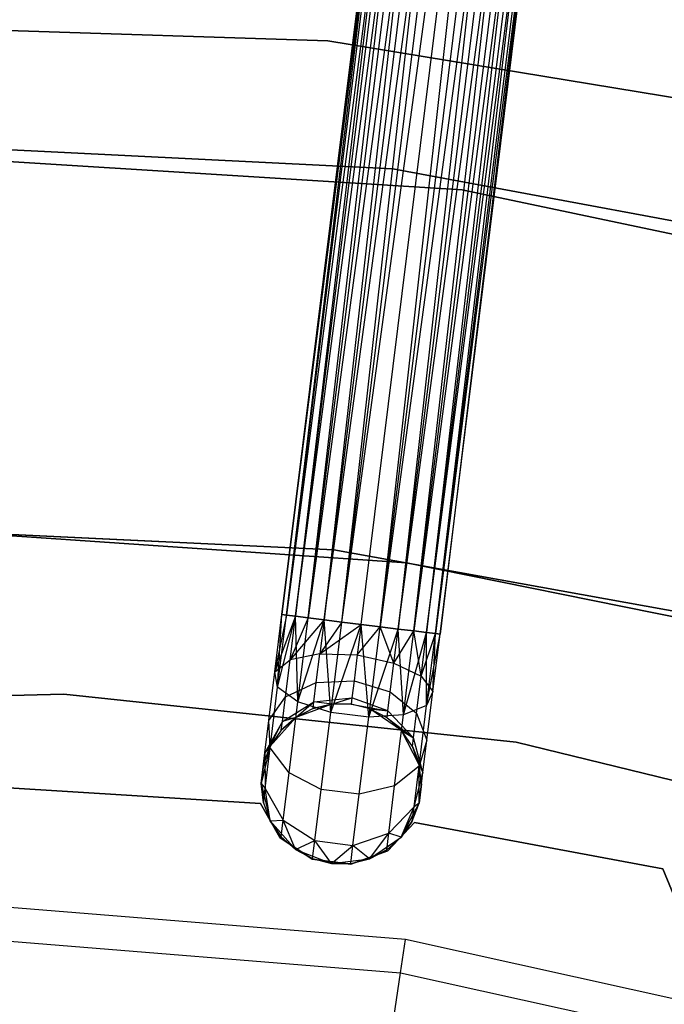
# Model space of a CAD drawing. Extents: x -91 to 92, y -91 to 92.
# Tile 273 of 319: x 1 to 9, y 39 to 51. Entities that reach past the tile are written whole.
import ezdxf

# ---------------------------------------------------------------- set-up
doc = ezdxf.new("R2010")
doc.units = 0
doc.header["$LTSCALE"] = 25.4
doc.layers.get('0').update_dxf_attribs({"linetype": 'CONTINUOUS'})

# ---------------------------------------------------------------- blocks, each defined once
blk = doc.blocks.new('NL2500012258_STL_2')
at = {"color": 0}
for p, q in [((99.201, 62.506, 177.379), (96.836, 43.402, 177.621)), ((96.836, 43.402, 177.379), (99.201, 62.506, 177.379)), ((99.201, 62.506, 177.379), (96.836, 43.402, 177.621)), ((96.836, 43.402, 177.379), (99.201, 62.506, 177.379)), ((96.836, 43.402, 177.621), (99.259, 62.499, 177.855)), ((96.836, 43.402, 177.621), (99.259, 62.499, 177.855)), ((96.893, 43.394, 177.145), (99.201, 62.506, 177.379)), ((96.893, 43.394, 177.145), (99.201, 62.506, 177.379)), ((96.893, 43.394, 177.855), (99.259, 62.499, 177.855)), ((96.893, 43.394, 177.855), (99.259, 62.499, 177.855)), ((99.37, 62.485, 176.932), (96.893, 43.394, 177.145)), ((99.37, 62.485, 176.932), (96.893, 43.394, 177.145)), ((99.259, 62.499, 177.855), (97.004, 43.381, 178.068)), ((99.259, 62.499, 177.855), (97.004, 43.381, 178.068)), ((97.004, 43.381, 176.932), (99.37, 62.485, 176.932)), ((97.004, 43.381, 176.932), (99.37, 62.485, 176.932)), ((97.004, 43.381, 178.068), (99.528, 62.465, 178.249)), ((97.004, 43.381, 178.068), (99.528, 62.465, 178.249)), ((97.163, 43.361, 176.751), (99.37, 62.485, 176.932)), ((97.163, 43.361, 176.751), (99.37, 62.485, 176.932)), ((97.163, 43.361, 178.249), (99.528, 62.465, 178.249)), ((97.163, 43.361, 178.249), (99.528, 62.465, 178.249)), ((99.528, 62.465, 178.249), (97.36, 43.337, 178.385)), ((99.528, 62.465, 178.249), (97.36, 43.337, 178.385)), ((99.725, 62.441, 176.615), (97.163, 43.361, 176.751)), ((99.725, 62.441, 176.615), (97.163, 43.361, 176.751)), ((97.36, 43.337, 176.615), (99.725, 62.441, 176.615)), ((97.36, 43.337, 176.615), (99.725, 62.441, 176.615)), ((97.36, 43.337, 178.385), (99.949, 62.413, 178.471)), ((97.36, 43.337, 178.385), (99.949, 62.413, 178.471)), ((97.583, 43.309, 176.529), (99.725, 62.441, 176.615)), ((97.583, 43.309, 176.529), (99.725, 62.441, 176.615)), ((97.583, 43.309, 178.471), (99.949, 62.413, 178.471)), ((97.583, 43.309, 178.471), (99.949, 62.413, 178.471)), ((97.583, 43.309, 176.529), (100.187, 62.384, 176.5)), ((97.583, 43.309, 176.529), (100.187, 62.384, 176.5)), ((97.821, 43.28, 178.5), (100.187, 62.384, 178.5)), ((97.821, 43.28, 178.5), (100.187, 62.384, 178.5)), ((97.821, 43.28, 176.5), (100.187, 62.384, 176.5)), ((97.821, 43.28, 176.5), (100.187, 62.384, 176.5)), ((98.058, 43.25, 176.529), (100.187, 62.384, 176.5)), ((98.058, 43.25, 176.529), (100.187, 62.384, 176.5)), ((98.058, 43.25, 178.471), (100.424, 62.354, 178.471)), ((98.058, 43.25, 178.471), (100.424, 62.354, 178.471)), ((100.424, 62.354, 178.471), (98.282, 43.222, 178.385)), ((100.424, 62.354, 178.471), (98.282, 43.222, 178.385)), ((100.648, 62.327, 176.615), (98.058, 43.25, 176.529)), ((100.648, 62.327, 176.615), (98.058, 43.25, 176.529)), ((98.282, 43.222, 176.615), (100.648, 62.327, 176.615)), ((98.282, 43.222, 176.615), (100.648, 62.327, 176.615)), ((98.282, 43.222, 178.385), (100.845, 62.302, 178.249)), ((98.282, 43.222, 178.385), (100.845, 62.302, 178.249)), ((98.479, 43.198, 176.751), (100.648, 62.327, 176.615)), ((98.479, 43.198, 176.751), (100.648, 62.327, 176.615)), ((98.479, 43.198, 178.249), (100.845, 62.302, 178.249)), ((98.479, 43.198, 178.249), (100.845, 62.302, 178.249)), ((101.003, 62.283, 176.932), (98.479, 43.198, 176.751)), ((101.003, 62.283, 176.932), (98.479, 43.198, 176.751)), ((100.845, 62.302, 178.249), (98.638, 43.178, 178.068)), ((100.845, 62.302, 178.249), (98.638, 43.178, 178.068)), ((98.638, 43.178, 176.932), (101.003, 62.283, 176.932)), ((98.638, 43.178, 176.932), (101.003, 62.283, 176.932)), ((98.638, 43.178, 178.068), (101.115, 62.269, 177.855)), ((98.638, 43.178, 178.068), (101.115, 62.269, 177.855)), ((98.749, 43.165, 177.145), (101.003, 62.283, 176.932)), ((98.749, 43.165, 177.145), (101.003, 62.283, 176.932)), ((98.749, 43.165, 177.855), (101.115, 62.269, 177.855)), ((98.749, 43.165, 177.855), (101.115, 62.269, 177.855)), ((101.172, 62.262, 177.379), (98.749, 43.165, 177.145)), ((101.172, 62.262, 177.379), (98.749, 43.165, 177.145)), ((101.115, 62.269, 177.855), (98.806, 43.158, 177.621)), ((101.115, 62.269, 177.855), (98.806, 43.158, 177.621)), ((98.806, 43.158, 177.379), (101.172, 62.262, 177.379)), ((98.806, 43.158, 177.621), (101.172, 62.262, 177.379)), ((98.806, 43.158, 177.621), (101.172, 62.262, 177.379)), ((98.806, 43.158, 177.379), (101.172, 62.262, 177.379)), ((90.765, 50.766, 20), (97.407, 50.553, 20)), ((97.407, 50.553, 26.5), (90.765, 50.766, 26.5)), ((90.765, 50.766, 20), (97.407, 50.553, 20)), ((97.407, 50.553, 26.5), (90.765, 50.766, 26.5)), ((97.407, 50.553, 20), (103.964, 49.475, 20)), ((103.964, 49.475, 26.5), (97.407, 50.553, 26.5)), ((97.407, 50.553, 20), (103.964, 49.475, 20)), ((97.407, 50.553, 20), (97.407, 50.553, 26.5)), ((103.964, 49.475, 26.5), (97.407, 50.553, 26.5)), ((97.407, 50.553, 20), (97.407, 50.553, 26.5)), ((98.216, 48.957, 20), (91.639, 49.287, 20)), ((91.639, 49.287, 26.5), (98.216, 48.957, 26.5)), ((91.639, 49.287, 26.5), (98.216, 48.957, 26.5)), ((98.216, 48.957, 20), (91.639, 49.287, 20)), ((99.08, 48.696, 19), (91.918, 49.141, 19)), ((91.918, 49.141, 20), (99.08, 48.696, 20)), ((91.918, 49.141, 20), (99.08, 48.696, 20)), ((99.08, 48.696, 19), (91.918, 49.141, 19)), ((104.691, 47.753, 20), (98.216, 48.957, 20)), ((98.216, 48.957, 26.5), (104.691, 47.753, 26.5)), ((98.216, 48.957, 26.5), (104.691, 47.753, 26.5)), ((98.216, 48.957, 26.5), (98.216, 48.957, 20)), ((104.691, 47.753, 20), (98.216, 48.957, 20)), ((98.216, 48.957, 26.5), (98.216, 48.957, 20)), ((106.101, 47.213, 19), (99.08, 48.696, 19)), ((99.08, 48.696, 20), (106.101, 47.213, 20)), ((99.08, 48.696, 20), (106.101, 47.213, 20)), ((99.08, 48.696, 20), (99.08, 48.696, 19)), ((106.101, 47.213, 19), (99.08, 48.696, 19)), ((99.08, 48.696, 20), (99.08, 48.696, 19)), ((97.483, 44.21, 186), (91.669, 44.487, 186)), ((91.669, 44.487, 187), (97.483, 44.21, 187)), ((97.483, 44.21, 186), (91.669, 44.487, 186)), ((91.669, 44.487, 187), (97.483, 44.21, 187)), ((98.387, 44.047, 186), (92.586, 44.444, 186)), ((92.586, 44.444, 178.5), (98.387, 44.047, 178.5)), ((98.387, 44.047, 186), (92.586, 44.444, 186)), ((92.586, 44.444, 178.5), (98.387, 44.047, 178.5)), ((103.211, 43.176, 186), (97.483, 44.21, 186)), ((97.483, 44.21, 186), (97.483, 44.21, 187)), ((97.483, 44.21, 187), (103.211, 43.176, 187)), ((97.483, 44.21, 186), (97.483, 44.21, 187)), ((103.211, 43.176, 186), (97.483, 44.21, 186)), ((97.483, 44.21, 187), (103.211, 43.176, 187)), ((104.086, 42.897, 186), (98.387, 44.047, 186)), ((98.387, 44.047, 178.5), (104.086, 42.897, 178.5)), ((98.387, 44.047, 186), (98.387, 44.047, 178.5)), ((104.086, 42.897, 186), (98.387, 44.047, 186)), ((98.387, 44.047, 178.5), (104.086, 42.897, 178.5)), ((98.387, 44.047, 186), (98.387, 44.047, 178.5)), ((96.747, 42.688, 177.764), (96.836, 43.402, 177.379)), ((96.747, 42.688, 177.764), (96.836, 43.402, 177.621)), ((96.747, 42.688, 177.764), (96.836, 43.402, 177.379)), ((96.747, 42.688, 177.764), (96.836, 43.402, 177.621)), ((96.893, 43.394, 177.855), (96.747, 42.688, 177.764)), ((96.893, 43.394, 177.855), (96.747, 42.688, 177.764)), ((97.004, 43.381, 178.068), (96.747, 42.688, 177.764)), ((97.004, 43.381, 178.068), (96.747, 42.688, 177.764)), ((96.782, 42.5, 177.325), (96.836, 43.402, 177.379)), ((96.782, 42.5, 177.325), (96.836, 43.402, 177.379)), ((96.782, 42.5, 177.325), (96.893, 43.394, 177.145)), ((96.782, 42.5, 177.325), (96.893, 43.394, 177.145)), ((96.782, 42.5, 177.325), (97.004, 43.381, 176.932)), ((96.782, 42.5, 177.325), (97.004, 43.381, 176.932)), ((96.836, 43.402, 177.379), (96.893, 43.394, 177.145)), ((96.893, 43.394, 177.855), (96.836, 43.402, 177.621)), ((96.893, 43.394, 177.855), (96.836, 43.402, 177.621)), ((96.836, 43.402, 177.379), (96.893, 43.394, 177.145)), ((96.893, 43.394, 177.145), (97.004, 43.381, 176.932)), ((97.004, 43.381, 178.068), (96.893, 43.394, 177.855)), ((97.004, 43.381, 178.068), (96.893, 43.394, 177.855)), ((96.893, 43.394, 177.145), (97.004, 43.381, 176.932)), ((96.937, 42.837, 178.177), (97.004, 43.381, 178.068)), ((96.937, 42.837, 178.177), (97.004, 43.381, 178.068)), ((97.163, 43.361, 178.249), (96.937, 42.837, 178.177)), ((97.163, 43.361, 178.249), (96.937, 42.837, 178.177)), ((97.36, 43.337, 178.385), (96.937, 42.837, 178.177)), ((97.36, 43.337, 178.385), (96.937, 42.837, 178.177)), ((97.034, 42.317, 176.961), (97.004, 43.381, 176.932)), ((97.004, 43.381, 176.932), (97.163, 43.361, 176.751)), ((97.034, 42.317, 176.961), (97.004, 43.381, 176.932)), ((97.163, 43.361, 178.249), (97.004, 43.381, 178.068)), ((97.163, 43.361, 178.249), (97.004, 43.381, 178.068)), ((97.004, 43.381, 176.932), (97.163, 43.361, 176.751)), ((97.034, 42.317, 176.961), (97.163, 43.361, 176.751)), ((97.034, 42.317, 176.961), (97.163, 43.361, 176.751)), ((97.034, 42.317, 176.961), (97.36, 43.337, 176.615)), ((97.034, 42.317, 176.961), (97.36, 43.337, 176.615)), ((97.163, 43.361, 176.751), (97.36, 43.337, 176.615)), ((97.36, 43.337, 178.385), (97.163, 43.361, 178.249)), ((97.36, 43.337, 178.385), (97.163, 43.361, 178.249)), ((97.163, 43.361, 176.751), (97.36, 43.337, 176.615)), ((97.36, 43.337, 178.385), (97.307, 42.913, 178.47)), ((97.36, 43.337, 178.385), (97.307, 42.913, 178.47)), ((97.444, 42.181, 176.755), (97.36, 43.337, 176.615)), ((97.36, 43.337, 176.615), (97.583, 43.309, 176.529)), ((97.444, 42.181, 176.755), (97.36, 43.337, 176.615)), ((97.583, 43.309, 178.471), (97.36, 43.337, 178.385)), ((97.583, 43.309, 178.471), (97.36, 43.337, 178.385)), ((97.36, 43.337, 176.615), (97.583, 43.309, 176.529)), ((97.583, 43.309, 178.471), (97.307, 42.913, 178.47)), ((97.583, 43.309, 178.471), (97.307, 42.913, 178.47)), ((97.307, 42.913, 178.47), (97.821, 43.28, 178.5)), ((97.307, 42.913, 178.47), (97.821, 43.28, 178.5)), ((97.444, 42.181, 176.755), (97.583, 43.309, 176.529)), ((97.444, 42.181, 176.755), (97.583, 43.309, 176.529)), ((97.444, 42.181, 176.755), (97.821, 43.28, 176.5)), ((97.444, 42.181, 176.755), (97.821, 43.28, 176.5)), ((97.583, 43.309, 176.529), (97.821, 43.28, 176.5)), ((97.821, 43.28, 178.5), (97.583, 43.309, 178.471)), ((97.821, 43.28, 178.5), (97.583, 43.309, 178.471)), ((97.583, 43.309, 176.529), (97.821, 43.28, 176.5)), ((97.821, 43.28, 178.5), (97.774, 42.9, 178.576)), ((97.821, 43.28, 178.5), (97.774, 42.9, 178.576)), ((97.774, 42.9, 178.576), (98.058, 43.25, 178.471)), ((97.774, 42.9, 178.576), (98.058, 43.25, 178.471)), ((98.058, 43.25, 178.471), (97.821, 43.28, 178.5)), ((97.919, 42.122, 176.755), (97.821, 43.28, 176.5)), ((97.821, 43.28, 176.5), (98.058, 43.25, 176.529)), ((97.919, 42.122, 176.755), (97.821, 43.28, 176.5)), ((98.058, 43.25, 178.471), (97.821, 43.28, 178.5)), ((97.821, 43.28, 176.5), (98.058, 43.25, 176.529)), ((97.919, 42.122, 176.755), (98.058, 43.25, 176.529)), ((97.919, 42.122, 176.755), (98.058, 43.25, 176.529)), ((97.919, 42.122, 176.755), (98.282, 43.222, 176.615)), ((97.919, 42.122, 176.755), (98.282, 43.222, 176.615)), ((98.23, 42.799, 178.47), (98.058, 43.25, 178.471)), ((98.23, 42.799, 178.47), (98.058, 43.25, 178.471)), ((98.282, 43.222, 178.385), (98.058, 43.25, 178.471)), ((98.058, 43.25, 176.529), (98.282, 43.222, 176.615)), ((98.058, 43.25, 176.529), (98.282, 43.222, 176.615)), ((98.282, 43.222, 178.385), (98.058, 43.25, 178.471)), ((98.23, 42.799, 178.47), (98.282, 43.222, 178.385)), ((98.23, 42.799, 178.47), (98.282, 43.222, 178.385)), ((98.23, 42.799, 178.47), (98.479, 43.198, 178.249)), ((98.23, 42.799, 178.47), (98.479, 43.198, 178.249)), ((98.479, 43.198, 178.249), (98.282, 43.222, 178.385)), ((98.35, 42.154, 176.961), (98.282, 43.222, 176.615)), ((98.282, 43.222, 176.615), (98.479, 43.198, 176.751)), ((98.35, 42.154, 176.961), (98.282, 43.222, 176.615)), ((98.282, 43.222, 176.615), (98.479, 43.198, 176.751)), ((98.479, 43.198, 178.249), (98.282, 43.222, 178.385)), ((98.35, 42.154, 176.961), (98.479, 43.198, 176.751)), ((98.35, 42.154, 176.961), (98.479, 43.198, 176.751)), ((98.57, 42.635, 178.177), (98.479, 43.198, 178.249)), ((98.57, 42.635, 178.177), (98.479, 43.198, 178.249)), ((98.638, 43.178, 178.068), (98.479, 43.198, 178.249)), ((98.479, 43.198, 176.751), (98.638, 43.178, 176.932)), ((98.479, 43.198, 176.751), (98.638, 43.178, 176.932)), ((98.638, 43.178, 178.068), (98.479, 43.198, 178.249)), ((98.35, 42.154, 176.961), (98.638, 43.178, 176.932)), ((98.35, 42.154, 176.961), (98.638, 43.178, 176.932)), ((98.57, 42.635, 178.177), (98.638, 43.178, 178.068)), ((98.57, 42.635, 178.177), (98.638, 43.178, 178.068)), ((98.57, 42.635, 178.177), (98.749, 43.165, 177.855)), ((98.57, 42.635, 178.177), (98.749, 43.165, 177.855)), ((98.749, 43.165, 177.855), (98.638, 43.178, 178.068)), ((98.638, 42.27, 177.325), (98.638, 43.178, 176.932)), ((98.638, 43.178, 176.932), (98.749, 43.165, 177.145)), ((98.638, 42.27, 177.325), (98.638, 43.178, 176.932)), ((98.638, 43.178, 176.932), (98.749, 43.165, 177.145)), ((98.749, 43.165, 177.855), (98.638, 43.178, 178.068)), ((98.638, 42.27, 177.325), (98.749, 43.165, 177.145)), ((98.638, 42.27, 177.325), (98.749, 43.165, 177.145)), ((98.638, 42.27, 177.325), (98.806, 43.158, 177.379)), ((98.638, 42.27, 177.325), (98.806, 43.158, 177.379)), ((98.718, 42.444, 177.764), (98.749, 43.165, 177.855)), ((98.718, 42.444, 177.764), (98.749, 43.165, 177.855)), ((98.718, 42.444, 177.764), (98.806, 43.158, 177.621)), ((98.718, 42.444, 177.764), (98.806, 43.158, 177.379)), ((98.718, 42.444, 177.764), (98.806, 43.158, 177.621)), ((98.718, 42.444, 177.764), (98.806, 43.158, 177.379)), ((98.806, 43.158, 177.621), (98.749, 43.165, 177.855)), ((98.749, 43.165, 177.145), (98.806, 43.158, 177.379)), ((98.749, 43.165, 177.145), (98.806, 43.158, 177.379)), ((98.806, 43.158, 177.621), (98.749, 43.165, 177.855)), ((96.747, 42.688, 177.764), (96.937, 42.837, 178.177)), ((96.747, 42.688, 177.764), (96.937, 42.837, 178.177)), ((96.88, 42.376, 178.487), (96.937, 42.837, 178.177)), ((96.88, 42.376, 178.487), (96.937, 42.837, 178.177)), ((97.307, 42.913, 178.47), (96.937, 42.837, 178.177)), ((97.307, 42.913, 178.47), (96.937, 42.837, 178.177)), ((97.263, 42.555, 178.712), (97.307, 42.913, 178.47)), ((97.263, 42.555, 178.712), (97.307, 42.913, 178.47)), ((97.307, 42.913, 178.47), (97.774, 42.9, 178.576)), ((97.307, 42.913, 178.47), (97.774, 42.9, 178.576)), ((97.774, 42.9, 178.576), (97.734, 42.578, 178.793)), ((97.774, 42.9, 178.576), (97.734, 42.578, 178.793)), ((97.774, 42.9, 178.576), (98.23, 42.799, 178.47)), ((97.774, 42.9, 178.576), (98.23, 42.799, 178.47)), ((98.185, 42.44, 178.712), (98.23, 42.799, 178.47)), ((98.185, 42.44, 178.712), (98.23, 42.799, 178.47)), ((98.23, 42.799, 178.47), (98.57, 42.635, 178.177)), ((98.23, 42.799, 178.47), (98.57, 42.635, 178.177)), ((96.672, 42.083, 178.171), (96.747, 42.688, 177.764)), ((96.672, 42.083, 178.171), (96.747, 42.688, 177.764)), ((96.782, 42.5, 177.325), (96.747, 42.688, 177.764)), ((96.782, 42.5, 177.325), (96.747, 42.688, 177.764)), ((98.513, 42.174, 178.487), (98.57, 42.635, 178.177)), ((98.513, 42.174, 178.487), (98.57, 42.635, 178.177)), ((98.57, 42.635, 178.177), (98.718, 42.444, 177.764)), ((98.57, 42.635, 178.177), (98.718, 42.444, 177.764)), ((96.688, 41.742, 177.835), (96.782, 42.5, 177.325)), ((96.688, 41.742, 177.835), (96.782, 42.5, 177.325)), ((97.034, 42.317, 176.961), (96.782, 42.5, 177.325)), ((97.034, 42.317, 176.961), (96.782, 42.5, 177.325)), ((96.88, 42.376, 178.487), (97.263, 42.555, 178.712)), ((96.88, 42.376, 178.487), (97.263, 42.555, 178.712)), ((97.233, 42.315, 179.074), (97.263, 42.555, 178.712)), ((97.233, 42.315, 179.074), (97.263, 42.555, 178.712)), ((97.263, 42.555, 178.712), (97.734, 42.578, 178.793)), ((97.263, 42.555, 178.712), (97.734, 42.578, 178.793)), ((97.734, 42.578, 178.793), (97.707, 42.363, 179.117)), ((97.734, 42.578, 178.793), (97.707, 42.363, 179.117)), ((97.734, 42.578, 178.793), (98.185, 42.44, 178.712)), ((97.734, 42.578, 178.793), (98.185, 42.44, 178.712)), ((88.448, 42.254, 186), (94.117, 42.412, 186)), ((94.117, 42.412, 178.5), (88.448, 42.254, 178.5)), ((94.117, 42.412, 178.5), (88.448, 42.254, 178.5)), ((88.448, 42.254, 186), (94.117, 42.412, 186)), ((94.117, 42.412, 186), (99.756, 41.812, 186)), ((99.756, 41.812, 178.5), (94.117, 42.412, 178.5)), ((94.117, 42.412, 178.5), (94.117, 42.412, 186)), ((94.117, 42.412, 178.5), (94.117, 42.412, 186)), ((99.756, 41.812, 178.5), (94.117, 42.412, 178.5)), ((94.117, 42.412, 186), (99.756, 41.812, 186)), ((96.672, 42.083, 178.171), (96.88, 42.376, 178.487)), ((96.672, 42.083, 178.171), (96.88, 42.376, 178.487)), ((96.842, 42.068, 178.952), (96.88, 42.376, 178.487)), ((96.842, 42.068, 178.952), (96.88, 42.376, 178.487)), ((97.233, 42.315, 179.074), (97.707, 42.363, 179.117)), ((97.233, 42.315, 179.074), (97.707, 42.363, 179.117)), ((97.457, 42.288, 179.5), (97.707, 42.363, 179.117)), ((97.457, 42.288, 179.5), (97.707, 42.363, 179.117)), ((97.707, 42.363, 179.117), (97.698, 42.287, 179.5)), ((97.707, 42.363, 179.117), (97.698, 42.287, 179.5)), ((98.156, 42.201, 179.074), (97.707, 42.363, 179.117)), ((98.156, 42.201, 179.074), (97.707, 42.363, 179.117)), ((98.156, 42.201, 179.074), (98.185, 42.44, 178.712)), ((98.156, 42.201, 179.074), (98.185, 42.44, 178.712)), ((98.185, 42.44, 178.712), (98.513, 42.174, 178.487)), ((98.185, 42.44, 178.712), (98.513, 42.174, 178.487)), ((98.718, 42.444, 177.764), (98.638, 42.27, 177.325)), ((98.718, 42.444, 177.764), (98.638, 42.27, 177.325)), ((98.643, 41.839, 178.171), (98.718, 42.444, 177.764)), ((98.643, 41.839, 178.171), (98.718, 42.444, 177.764)), ((96.842, 42.068, 178.952), (97.233, 42.315, 179.074)), ((96.842, 42.068, 178.952), (97.233, 42.315, 179.074)), ((96.924, 41.432, 177.557), (97.034, 42.317, 176.961)), ((96.924, 41.432, 177.557), (97.034, 42.317, 176.961)), ((97.009, 42.119, 179.5), (97.233, 42.315, 179.074)), ((97.009, 42.119, 179.5), (97.233, 42.315, 179.074)), ((97.457, 42.288, 185), (97.009, 42.119, 185)), ((97.457, 42.288, 185), (97.009, 42.119, 185)), ((97.223, 42.231, 179.5), (97.009, 42.119, 185)), ((97.223, 42.231, 179.5), (97.009, 42.119, 179.5)), ((97.223, 42.231, 179.5), (97.009, 42.119, 185)), ((97.223, 42.231, 179.5), (97.009, 42.119, 179.5)), ((97.444, 42.181, 176.755), (97.034, 42.317, 176.961)), ((97.444, 42.181, 176.755), (97.034, 42.317, 176.961)), ((97.223, 42.231, 179.5), (97.233, 42.315, 179.074)), ((97.223, 42.231, 179.5), (97.233, 42.315, 179.074)), ((97.457, 42.288, 179.5), (97.223, 42.231, 179.5)), ((97.223, 42.231, 179.5), (97.457, 42.288, 185)), ((97.223, 42.231, 179.5), (97.457, 42.288, 185)), ((97.457, 42.288, 179.5), (97.223, 42.231, 179.5)), ((97.457, 42.288, 179.5), (97.233, 42.315, 179.074)), ((97.457, 42.288, 179.5), (97.233, 42.315, 179.074)), ((97.698, 42.287, 185), (97.457, 42.288, 185)), ((97.698, 42.287, 179.5), (97.457, 42.288, 179.5)), ((97.457, 42.288, 179.5), (97.457, 42.288, 185)), ((97.698, 42.287, 185), (97.457, 42.288, 185)), ((97.457, 42.288, 179.5), (97.457, 42.288, 185)), ((97.698, 42.287, 179.5), (97.457, 42.288, 179.5)), ((97.932, 42.229, 185), (97.698, 42.287, 185)), ((97.932, 42.229, 179.5), (97.698, 42.287, 179.5)), ((97.698, 42.287, 179.5), (97.698, 42.287, 185)), ((97.932, 42.229, 185), (97.698, 42.287, 185)), ((97.698, 42.287, 179.5), (97.698, 42.287, 185)), ((97.698, 42.287, 179.5), (98.156, 42.201, 179.074)), ((97.932, 42.229, 179.5), (97.698, 42.287, 179.5)), ((97.698, 42.287, 179.5), (98.156, 42.201, 179.074)), ((98.325, 41.956, 185), (97.932, 42.229, 185)), ((98.145, 42.116, 179.5), (97.932, 42.229, 185)), ((98.325, 41.956, 185), (97.932, 42.229, 185)), ((98.145, 42.116, 179.5), (97.932, 42.229, 185)), ((98.145, 42.116, 179.5), (97.932, 42.229, 179.5)), ((97.932, 42.229, 179.5), (97.932, 42.229, 185)), ((97.932, 42.229, 179.5), (97.932, 42.229, 185)), ((97.932, 42.229, 179.5), (98.156, 42.201, 179.074)), ((97.932, 42.229, 179.5), (98.156, 42.201, 179.074)), ((98.145, 42.116, 179.5), (97.932, 42.229, 179.5)), ((98.638, 42.27, 177.325), (98.35, 42.154, 176.961)), ((98.638, 42.27, 177.325), (98.35, 42.154, 176.961)), ((98.544, 41.512, 177.835), (98.638, 42.27, 177.325)), ((98.544, 41.512, 177.835), (98.638, 42.27, 177.325)), ((97.009, 42.119, 185), (96.691, 41.762, 185)), ((97.009, 42.119, 185), (96.691, 41.762, 185)), ((97.009, 42.119, 179.5), (96.828, 41.96, 179.5)), ((96.828, 41.96, 179.5), (97.009, 42.119, 185)), ((96.828, 41.96, 179.5), (97.009, 42.119, 185)), ((97.009, 42.119, 179.5), (96.828, 41.96, 179.5)), ((97.009, 42.119, 179.5), (96.842, 42.068, 178.952)), ((97.009, 42.119, 179.5), (96.842, 42.068, 178.952)), ((97.009, 42.119, 179.5), (97.009, 42.119, 185)), ((97.009, 42.119, 179.5), (97.009, 42.119, 185)), ((97.325, 41.224, 177.399), (97.444, 42.181, 176.755)), ((97.325, 41.224, 177.399), (97.444, 42.181, 176.755)), ((97.919, 42.122, 176.755), (97.444, 42.181, 176.755)), ((97.919, 42.122, 176.755), (97.444, 42.181, 176.755)), ((97.8, 41.165, 177.399), (97.919, 42.122, 176.755)), ((97.8, 41.165, 177.399), (97.919, 42.122, 176.755)), ((98.35, 42.154, 176.961), (97.919, 42.122, 176.755)), ((98.35, 42.154, 176.961), (97.919, 42.122, 176.755)), ((98.145, 42.116, 179.5), (98.156, 42.201, 179.074)), ((98.145, 42.116, 179.5), (98.156, 42.201, 179.074)), ((98.325, 41.956, 179.5), (98.145, 42.116, 179.5)), ((98.145, 42.116, 179.5), (98.325, 41.956, 185)), ((98.145, 42.116, 179.5), (98.325, 41.956, 185)), ((98.145, 42.116, 179.5), (98.475, 41.866, 178.952)), ((98.325, 41.956, 179.5), (98.145, 42.116, 179.5)), ((98.145, 42.116, 179.5), (98.475, 41.866, 178.952)), ((98.475, 41.866, 178.952), (98.156, 42.201, 179.074)), ((98.475, 41.866, 178.952), (98.156, 42.201, 179.074)), ((98.24, 41.269, 177.557), (98.35, 42.154, 176.961)), ((98.24, 41.269, 177.557), (98.35, 42.154, 176.961)), ((98.475, 41.866, 178.952), (98.513, 42.174, 178.487)), ((98.475, 41.866, 178.952), (98.513, 42.174, 178.487)), ((98.513, 42.174, 178.487), (98.643, 41.839, 178.171)), ((98.513, 42.174, 178.487), (98.643, 41.839, 178.171)), ((96.622, 41.678, 178.781), (96.672, 42.083, 178.171)), ((96.622, 41.678, 178.781), (96.672, 42.083, 178.171)), ((96.842, 42.068, 178.952), (96.622, 41.678, 178.781)), ((96.842, 42.068, 178.952), (96.622, 41.678, 178.781)), ((96.688, 41.742, 177.835), (96.672, 42.083, 178.171)), ((96.688, 41.742, 177.835), (96.672, 42.083, 178.171)), ((96.691, 41.762, 179.5), (96.842, 42.068, 178.952)), ((96.691, 41.762, 179.5), (96.842, 42.068, 178.952)), ((96.828, 41.96, 179.5), (96.842, 42.068, 178.952)), ((96.828, 41.96, 179.5), (96.842, 42.068, 178.952)), ((96.828, 41.96, 179.5), (96.691, 41.762, 185)), ((96.828, 41.96, 179.5), (96.691, 41.762, 179.5)), ((96.828, 41.96, 179.5), (96.691, 41.762, 185)), ((96.828, 41.96, 179.5), (96.691, 41.762, 179.5)), ((98.547, 41.532, 185), (98.325, 41.956, 185)), ((98.462, 41.757, 179.5), (98.325, 41.956, 185)), ((98.547, 41.532, 185), (98.325, 41.956, 185)), ((98.462, 41.757, 179.5), (98.325, 41.956, 179.5)), ((98.325, 41.956, 179.5), (98.325, 41.956, 185)), ((98.462, 41.757, 179.5), (98.325, 41.956, 185)), ((98.325, 41.956, 179.5), (98.325, 41.956, 185)), ((98.325, 41.956, 179.5), (98.475, 41.866, 178.952)), ((98.325, 41.956, 179.5), (98.475, 41.866, 178.952)), ((98.462, 41.757, 179.5), (98.325, 41.956, 179.5)), ((98.462, 41.757, 179.5), (98.475, 41.866, 178.952)), ((98.462, 41.757, 179.5), (98.475, 41.866, 178.952)), ((98.593, 41.434, 178.781), (98.475, 41.866, 178.952)), ((98.593, 41.434, 178.781), (98.475, 41.866, 178.952)), ((96.691, 41.762, 185), (96.575, 41.297, 185)), ((96.691, 41.762, 185), (96.575, 41.297, 185)), ((96.691, 41.762, 179.5), (96.605, 41.536, 179.5)), ((96.605, 41.536, 179.5), (96.691, 41.762, 185)), ((96.605, 41.536, 179.5), (96.691, 41.762, 185)), ((96.691, 41.762, 179.5), (96.605, 41.536, 179.5)), ((96.691, 41.762, 179.5), (96.622, 41.678, 178.781)), ((96.691, 41.762, 179.5), (96.622, 41.678, 178.781)), ((96.626, 41.236, 178.599), (96.688, 41.742, 177.835)), ((96.626, 41.236, 178.599), (96.688, 41.742, 177.835)), ((96.924, 41.432, 177.557), (96.688, 41.742, 177.835)), ((96.924, 41.432, 177.557), (96.688, 41.742, 177.835)), ((96.691, 41.762, 179.5), (96.691, 41.762, 185)), ((96.691, 41.762, 179.5), (96.691, 41.762, 185)), ((98.547, 41.532, 179.5), (98.462, 41.757, 179.5)), ((98.462, 41.757, 179.5), (98.547, 41.532, 185)), ((98.462, 41.757, 179.5), (98.547, 41.532, 185)), ((98.462, 41.757, 179.5), (98.593, 41.434, 178.781)), ((98.462, 41.757, 179.5), (98.593, 41.434, 178.781)), ((98.547, 41.532, 179.5), (98.462, 41.757, 179.5)), ((98.643, 41.839, 178.171), (98.544, 41.512, 177.835)), ((98.643, 41.839, 178.171), (98.544, 41.512, 177.835)), ((98.593, 41.434, 178.781), (98.643, 41.839, 178.171)), ((98.593, 41.434, 178.781), (98.643, 41.839, 178.171)), ((99.756, 41.812, 186), (105.264, 40.467, 186)), ((105.264, 40.467, 178.5), (99.756, 41.812, 178.5)), ((99.756, 41.812, 178.5), (99.756, 41.812, 186)), ((99.756, 41.812, 178.5), (99.756, 41.812, 186)), ((105.264, 40.467, 178.5), (99.756, 41.812, 178.5)), ((99.756, 41.812, 186), (105.264, 40.467, 186)), ((96.575, 41.297, 179.5), (96.622, 41.678, 178.781)), ((96.575, 41.297, 179.5), (96.622, 41.678, 178.781)), ((96.605, 41.536, 179.5), (96.622, 41.678, 178.781)), ((96.605, 41.536, 179.5), (96.622, 41.678, 178.781)), ((96.622, 41.678, 178.781), (96.626, 41.236, 178.599)), ((96.622, 41.678, 178.781), (96.626, 41.236, 178.599)), ((96.605, 41.536, 179.5), (96.575, 41.297, 185)), ((96.605, 41.536, 179.5), (96.575, 41.297, 185)), ((98.544, 41.512, 177.835), (98.24, 41.269, 177.557)), ((98.544, 41.512, 177.835), (98.24, 41.269, 177.557)), ((98.482, 41.006, 178.599), (98.544, 41.512, 177.835)), ((98.482, 41.006, 178.599), (98.544, 41.512, 177.835)), ((98.546, 41.053, 185), (98.547, 41.532, 185)), ((98.546, 41.053, 185), (98.547, 41.532, 185)), ((98.575, 41.292, 179.5), (98.547, 41.532, 185)), ((98.575, 41.292, 179.5), (98.547, 41.532, 179.5)), ((98.547, 41.532, 179.5), (98.547, 41.532, 185)), ((98.575, 41.292, 179.5), (98.547, 41.532, 185)), ((98.547, 41.532, 179.5), (98.547, 41.532, 185)), ((98.547, 41.532, 179.5), (98.593, 41.434, 178.781)), ((98.575, 41.292, 179.5), (98.547, 41.532, 179.5)), ((98.547, 41.532, 179.5), (98.593, 41.434, 178.781)), ((96.851, 40.841, 178.448), (96.924, 41.432, 177.557)), ((96.851, 40.841, 178.448), (96.924, 41.432, 177.557)), ((97.325, 41.224, 177.399), (96.924, 41.432, 177.557)), ((97.325, 41.224, 177.399), (96.924, 41.432, 177.557)), ((98.482, 41.006, 178.599), (98.593, 41.434, 178.781)), ((98.482, 41.006, 178.599), (98.593, 41.434, 178.781)), ((98.546, 41.053, 179.5), (98.593, 41.434, 178.781)), ((98.546, 41.053, 179.5), (98.593, 41.434, 178.781)), ((98.575, 41.292, 179.5), (98.593, 41.434, 178.781)), ((98.575, 41.292, 179.5), (98.593, 41.434, 178.781)), ((93.427, 41.244, 185), (96.57, 41.05, 185)), ((96.57, 41.05, 183), (93.427, 41.244, 183)), ((96.57, 41.05, 183), (93.427, 41.244, 183)), ((93.427, 41.244, 185), (96.57, 41.05, 185)), ((96.575, 41.297, 185), (96.689, 40.832, 185)), ((96.575, 41.297, 179.5), (96.575, 41.297, 185)), ((96.575, 41.297, 179.5), (96.575, 41.297, 185)), ((96.575, 41.297, 179.5), (96.604, 41.058, 179.5)), ((96.604, 41.058, 179.5), (96.575, 41.297, 185)), ((96.604, 41.058, 179.5), (96.575, 41.297, 185)), ((96.575, 41.297, 185), (96.689, 40.832, 185)), ((96.575, 41.297, 179.5), (96.604, 41.058, 179.5)), ((96.575, 41.297, 179.5), (96.626, 41.236, 178.599)), ((96.575, 41.297, 179.5), (96.626, 41.236, 178.599)), ((96.604, 41.058, 179.5), (96.626, 41.236, 178.599)), ((96.604, 41.058, 179.5), (96.626, 41.236, 178.599)), ((96.689, 40.832, 179.5), (96.626, 41.236, 178.599)), ((96.626, 41.236, 178.599), (96.851, 40.841, 178.448)), ((96.689, 40.832, 179.5), (96.626, 41.236, 178.599)), ((96.626, 41.236, 178.599), (96.851, 40.841, 178.448)), ((98.24, 41.269, 177.557), (97.8, 41.165, 177.399)), ((98.24, 41.269, 177.557), (97.8, 41.165, 177.399)), ((98.167, 40.678, 178.448), (98.24, 41.269, 177.557)), ((98.167, 40.678, 178.448), (98.24, 41.269, 177.557)), ((98.575, 41.292, 179.5), (98.546, 41.053, 185)), ((98.575, 41.292, 179.5), (98.546, 41.053, 185)), ((97.246, 40.585, 178.363), (97.325, 41.224, 177.399)), ((97.246, 40.585, 178.363), (97.325, 41.224, 177.399)), ((97.8, 41.165, 177.399), (97.325, 41.224, 177.399)), ((97.8, 41.165, 177.399), (97.325, 41.224, 177.399)), ((97.721, 40.526, 178.363), (97.8, 41.165, 177.399)), ((97.721, 40.526, 178.363), (97.8, 41.165, 177.399)), ((96.57, 41.05, 185), (96.57, 41.05, 183)), ((96.57, 41.05, 185), (96.57, 41.05, 183)), ((96.57, 41.05, 185), (96.808, 40.625, 185)), ((96.808, 40.625, 183), (96.57, 41.05, 183)), ((96.808, 40.625, 183), (96.57, 41.05, 183)), ((96.57, 41.05, 185), (96.808, 40.625, 185)), ((96.604, 41.058, 179.5), (96.689, 40.832, 185)), ((96.604, 41.058, 179.5), (96.689, 40.832, 179.5)), ((96.604, 41.058, 179.5), (96.689, 40.832, 185)), ((96.604, 41.058, 179.5), (96.689, 40.832, 179.5)), ((98.167, 40.678, 178.448), (98.482, 41.006, 178.599)), ((98.167, 40.678, 178.448), (98.482, 41.006, 178.599)), ((98.322, 40.63, 185), (98.546, 41.053, 185)), ((98.322, 40.63, 185), (98.546, 41.053, 185)), ((98.322, 40.63, 179.5), (98.482, 41.006, 178.599)), ((98.322, 40.63, 179.5), (98.482, 41.006, 178.599)), ((98.46, 40.828, 179.5), (98.546, 41.053, 185)), ((98.46, 40.828, 179.5), (98.546, 41.053, 179.5)), ((98.46, 40.828, 179.5), (98.546, 41.053, 185)), ((98.46, 40.828, 179.5), (98.546, 41.053, 179.5)), ((98.46, 40.828, 179.5), (98.482, 41.006, 178.599)), ((98.46, 40.828, 179.5), (98.482, 41.006, 178.599)), ((98.546, 41.053, 179.5), (98.482, 41.006, 178.599)), ((98.546, 41.053, 179.5), (98.482, 41.006, 178.599)), ((98.546, 41.053, 179.5), (98.546, 41.053, 185)), ((98.546, 41.053, 179.5), (98.546, 41.053, 185)), ((96.689, 40.832, 179.5), (96.851, 40.841, 178.448)), ((96.689, 40.832, 179.5), (96.851, 40.841, 178.448)), ((96.689, 40.832, 185), (97.005, 40.473, 185)), ((96.689, 40.832, 179.5), (96.689, 40.832, 185)), ((96.689, 40.832, 179.5), (96.689, 40.832, 185)), ((96.689, 40.832, 179.5), (96.825, 40.633, 179.5)), ((96.825, 40.633, 179.5), (96.689, 40.832, 185)), ((96.825, 40.633, 179.5), (96.689, 40.832, 185)), ((96.689, 40.832, 185), (97.005, 40.473, 185)), ((96.689, 40.832, 179.5), (96.825, 40.633, 179.5)), ((96.825, 40.633, 179.5), (96.851, 40.841, 178.448)), ((96.825, 40.633, 179.5), (96.851, 40.841, 178.448)), ((97.005, 40.473, 179.5), (96.851, 40.841, 178.448)), ((96.851, 40.841, 178.448), (97.246, 40.585, 178.363)), ((97.005, 40.473, 179.5), (96.851, 40.841, 178.448)), ((96.851, 40.841, 178.448), (97.246, 40.585, 178.363)), ((98.154, 40.459, 185), (98.489, 40.812, 185)), ((98.489, 40.812, 183), (98.154, 40.459, 183)), ((98.489, 40.812, 183), (98.154, 40.459, 183)), ((98.154, 40.459, 185), (98.489, 40.812, 185)), ((98.322, 40.63, 179.5), (98.46, 40.828, 179.5)), ((98.46, 40.828, 179.5), (98.322, 40.63, 185)), ((98.46, 40.828, 179.5), (98.322, 40.63, 185)), ((98.322, 40.63, 179.5), (98.46, 40.828, 179.5)), ((98.489, 40.812, 185), (98.489, 40.812, 183)), ((98.489, 40.812, 185), (101.583, 40.234, 185)), ((101.583, 40.234, 183), (98.489, 40.812, 183)), ((98.489, 40.812, 185), (98.489, 40.812, 183)), ((101.583, 40.234, 183), (98.489, 40.812, 183)), ((98.489, 40.812, 185), (101.583, 40.234, 185)), ((96.808, 40.625, 185), (96.808, 40.625, 183)), ((96.808, 40.625, 185), (96.808, 40.625, 183)), ((96.808, 40.625, 185), (97.213, 40.354, 185)), ((97.213, 40.354, 183), (96.808, 40.625, 183)), ((97.213, 40.354, 183), (96.808, 40.625, 183)), ((96.808, 40.625, 185), (97.213, 40.354, 185)), ((96.825, 40.633, 179.5), (97.005, 40.473, 185)), ((96.825, 40.633, 179.5), (97.005, 40.473, 179.5)), ((96.825, 40.633, 179.5), (97.005, 40.473, 185)), ((96.825, 40.633, 179.5), (97.005, 40.473, 179.5)), ((97.721, 40.526, 178.363), (98.167, 40.678, 178.448)), ((97.721, 40.526, 178.363), (98.167, 40.678, 178.448)), ((97.928, 40.359, 179.5), (98.167, 40.678, 178.448)), ((97.928, 40.359, 179.5), (98.167, 40.678, 178.448)), ((97.928, 40.359, 185), (98.322, 40.63, 185)), ((97.928, 40.359, 185), (98.322, 40.63, 185)), ((98.141, 40.47, 179.5), (98.167, 40.678, 178.448)), ((98.141, 40.47, 179.5), (98.167, 40.678, 178.448)), ((98.141, 40.47, 179.5), (98.322, 40.63, 185)), ((98.141, 40.47, 179.5), (98.322, 40.63, 179.5)), ((98.141, 40.47, 179.5), (98.322, 40.63, 185)), ((98.141, 40.47, 179.5), (98.322, 40.63, 179.5)), ((98.322, 40.63, 179.5), (98.167, 40.678, 178.448)), ((98.322, 40.63, 179.5), (98.167, 40.678, 178.448)), ((98.322, 40.63, 179.5), (98.322, 40.63, 185)), ((98.322, 40.63, 179.5), (98.322, 40.63, 185)), ((97.005, 40.473, 179.5), (97.246, 40.585, 178.363)), ((97.005, 40.473, 179.5), (97.246, 40.585, 178.363)), ((97.218, 40.361, 179.5), (97.246, 40.585, 178.363)), ((97.218, 40.361, 179.5), (97.246, 40.585, 178.363)), ((97.452, 40.302, 179.5), (97.246, 40.585, 178.363)), ((97.246, 40.585, 178.363), (97.721, 40.526, 178.363)), ((97.452, 40.302, 179.5), (97.246, 40.585, 178.363)), ((97.246, 40.585, 178.363), (97.721, 40.526, 178.363)), ((97.452, 40.302, 179.5), (97.721, 40.526, 178.363)), ((97.452, 40.302, 179.5), (97.721, 40.526, 178.363)), ((97.693, 40.302, 179.5), (97.721, 40.526, 178.363)), ((97.693, 40.302, 179.5), (97.721, 40.526, 178.363)), ((97.928, 40.359, 179.5), (97.721, 40.526, 178.363)), ((97.928, 40.359, 179.5), (97.721, 40.526, 178.363)), ((97.005, 40.473, 185), (97.452, 40.302, 185)), ((97.005, 40.473, 179.5), (97.005, 40.473, 185)), ((97.005, 40.473, 179.5), (97.005, 40.473, 185)), ((97.005, 40.473, 179.5), (97.218, 40.361, 179.5)), ((97.218, 40.361, 179.5), (97.005, 40.473, 185)), ((97.218, 40.361, 179.5), (97.005, 40.473, 185)), ((97.005, 40.473, 185), (97.452, 40.302, 185)), ((97.005, 40.473, 179.5), (97.218, 40.361, 179.5)), ((97.696, 40.294, 185), (98.154, 40.459, 185)), ((98.154, 40.459, 183), (97.696, 40.294, 183)), ((98.154, 40.459, 183), (97.696, 40.294, 183)), ((97.696, 40.294, 185), (98.154, 40.459, 185)), ((97.928, 40.359, 179.5), (98.141, 40.47, 179.5)), ((98.141, 40.47, 179.5), (97.928, 40.359, 185)), ((98.141, 40.47, 179.5), (97.928, 40.359, 185)), ((97.928, 40.359, 179.5), (98.141, 40.47, 179.5)), ((98.154, 40.459, 185), (98.154, 40.459, 183)), ((98.154, 40.459, 185), (98.154, 40.459, 183)), ((97.213, 40.354, 185), (97.213, 40.354, 183)), ((97.213, 40.354, 185), (97.213, 40.354, 183)), ((97.213, 40.354, 185), (97.696, 40.294, 185)), ((97.696, 40.294, 183), (97.213, 40.354, 183)), ((97.696, 40.294, 183), (97.213, 40.354, 183)), ((97.213, 40.354, 185), (97.696, 40.294, 185)), ((97.218, 40.361, 179.5), (97.452, 40.302, 185)), ((97.218, 40.361, 179.5), (97.452, 40.302, 185)), ((97.218, 40.361, 179.5), (97.452, 40.302, 179.5)), ((97.218, 40.361, 179.5), (97.452, 40.302, 179.5)), ((97.452, 40.302, 185), (97.928, 40.359, 185)), ((97.452, 40.302, 185), (97.928, 40.359, 185)), ((97.452, 40.302, 185), (97.693, 40.302, 179.5)), ((97.452, 40.302, 179.5), (97.452, 40.302, 185)), ((97.452, 40.302, 179.5), (97.452, 40.302, 185)), ((97.452, 40.302, 179.5), (97.693, 40.302, 179.5)), ((97.452, 40.302, 185), (97.693, 40.302, 179.5)), ((97.452, 40.302, 179.5), (97.693, 40.302, 179.5)), ((97.693, 40.302, 179.5), (97.928, 40.359, 185)), ((97.693, 40.302, 179.5), (97.928, 40.359, 179.5)), ((97.693, 40.302, 179.5), (97.928, 40.359, 185)), ((97.693, 40.302, 179.5), (97.928, 40.359, 179.5)), ((97.696, 40.294, 185), (97.696, 40.294, 183)), ((97.696, 40.294, 185), (97.696, 40.294, 183)), ((97.928, 40.359, 179.5), (97.928, 40.359, 185)), ((97.928, 40.359, 179.5), (97.928, 40.359, 185)), ((101.583, 40.234, 185), (101.583, 40.234, 183)), ((101.583, 40.234, 185), (101.583, 40.234, 183)), ((101.583, 40.234, 185), (101.767, 39.782, 185)), ((101.767, 39.782, 183), (101.583, 40.234, 183)), ((101.767, 39.782, 183), (101.583, 40.234, 183)), ((101.583, 40.234, 185), (101.767, 39.782, 185)), ((98.377, 39.352, 149), (92.963, 39.791, 149)), ((98.377, 39.352, 149), (92.963, 39.791, 149)), ((92.958, 39.372, 173.005), (98.315, 38.938, 173.005)), ((92.958, 39.372, 173.005), (98.315, 38.938, 173.005)), ((98.315, 38.938, 173.005), (98.377, 39.352, 149)), ((98.315, 38.938, 173.005), (98.377, 39.352, 149)), ((103.681, 38.18, 149), (98.377, 39.352, 149)), ((103.681, 38.18, 149), (98.377, 39.352, 149)), ((97.424, 33.01, 179), (98.315, 38.938, 173.005)), ((97.424, 33.01, 179), (98.315, 38.938, 173.005)), ((98.315, 38.938, 173.005), (103.563, 37.778, 173.005)), ((98.315, 38.938, 173.005), (103.563, 37.778, 173.005))]:
    blk.add_line(p, q, dxfattribs=at)

msp = doc.modelspace()

# ---------------------------------------------------------------- block references
at = {"color": 0}
msp.add_blockref('NL2500012258_STL_2', (-92.243, 0.428, -1717), dxfattribs=at)

doc.saveas('drawing.dxf')
